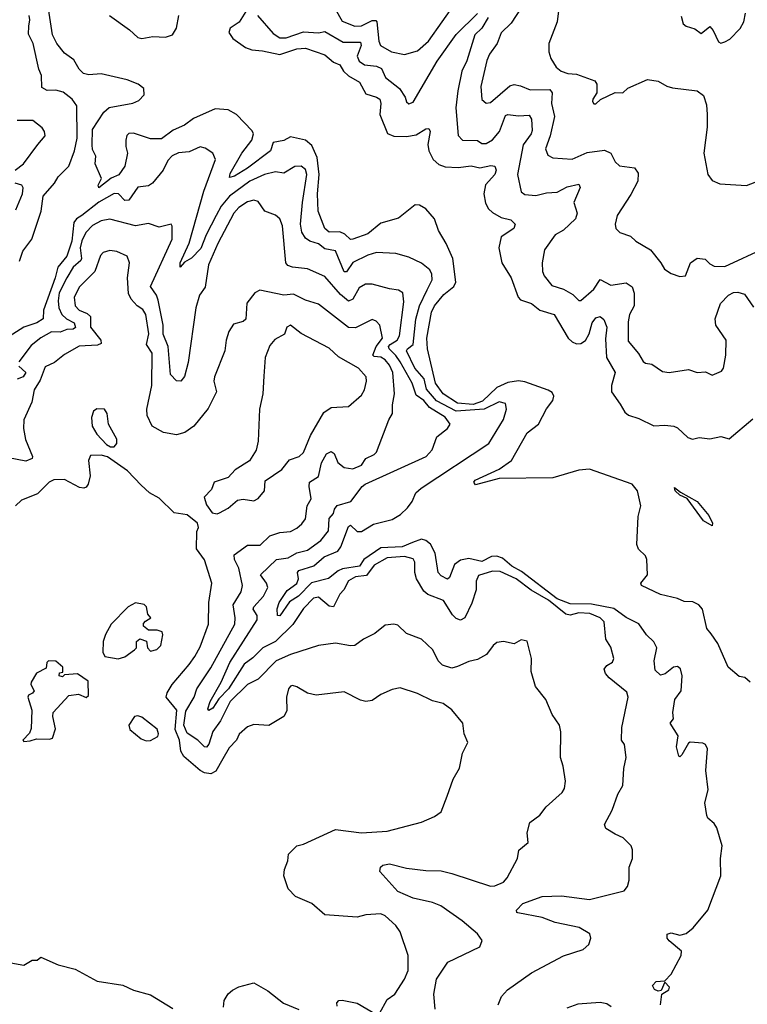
# Model space of a CAD drawing. Extents: x 1268547 to 1425625, y 515768 to 616754.
# Tile 456 of 507: x 1390797 to 1394179, y 575568 to 580145. Entities that reach past the tile are written whole.
import ezdxf

# ---------------------------------------------------------------- set-up
doc = ezdxf.new("R2010")
doc.units = 0

msp = doc.modelspace()

# ---------------------------------------------------------------- linework, layer by layer
at = {"layer": '0CON10XD'}
for points in [[(1392262.5, 580195), (1392295, 580138.9), (1392355, 580115.2), (1392385, 580117), (1392435, 580140.6), (1392451.4, 580141.4), (1392456.7, 580135), (1392465.3, 580045), (1392473.6, 580025), (1392525, 579995.7), (1392585, 579983.1), (1392645, 580000.4), (1392696.1, 580045), (1392824.5, 580225.5)], [(1392914.1, 578004.1), (1393025.6, 578055), (1393082, 578095), (1393155.4, 578225), (1393207.7, 578265), (1393245, 578335.6), (1393275.5, 578375), (1393279.6, 578395), (1393271.3, 578411.3), (1393253.3, 578423.3), (1393145, 578462), (1393115, 578466.2), (1393065, 578458.2), (1393015, 578435.1), (1392948.1, 578371.9), (1392905, 578356.2), (1392831.7, 578361.7), (1392765, 578405.7), (1392729.5, 578455), (1392692.2, 578615), (1392689.3, 578665), (1392710.3, 578785), (1392725.2, 578815), (1392767.5, 578867.5), (1392814.1, 578905), (1392823.3, 578925), (1392809.3, 579035), (1392778.4, 579105), (1392742.7, 579165), (1392725, 579219.1), (1392685, 579266.4), (1392655, 579283.3), (1392635, 579283.6), (1392557.4, 579222.6), (1392475, 579199.8), (1392415, 579149.5), (1392344.4, 579124.4), (1392335, 579122.5), (1392307.9, 579147.9), (1392285, 579158.6), (1392235, 579157.8), (1392215.2, 579175), (1392184.3, 579255), (1392181.3, 579335), (1392189, 579425), (1392179.2, 579505), (1392155, 579559.4), (1392125, 579585.7), (1392055, 579601.1), (1392025, 579583.1), (1391975.3, 579574.8), (1391963.1, 579535), (1391855.3, 579455), (1391795, 579416.9), (1391771.5, 579411.5), (1391775, 579429.2), (1391829.5, 579525), (1391875.8, 579585), (1391883.4, 579615), (1391877.8, 579627.8), (1391804.4, 579705), (1391765, 579725.4), (1391705, 579731.3), (1391604.5, 579685), (1391562.1, 579655), (1391509.3, 579630.7), (1391455, 579591.4), (1391405, 579590.6), (1391325, 579617.9), (1391304, 579616), (1391295, 579606), (1391290.5, 579585), (1391289.5, 579555), (1391297.4, 579525), (1391285, 579463.9), (1391256.7, 579423.3), (1391221.7, 579408.3), (1391163.8, 579363.8), (1391161.1, 579375), (1391176.4, 579406.4), (1391147.5, 579475), (1391149.8, 579509.8), (1391135, 579542), (1391133.2, 579563.2), (1391135.3, 579635), (1391188, 579715), (1391213.1, 579736.9), (1391322.6, 579757.4), (1391350.2, 579769.8), (1391374.6, 579795), (1391373.1, 579825), (1391347.8, 579845), (1391296, 579866), (1391175, 579892.7), (1391118.3, 579888.3), (1391092.5, 579895), (1391073.1, 579915), (1391047.9, 579957.9), (1391005, 579990), (1390969.5, 580035), (1390949.6, 580075), (1390930.2, 580195)], [(1391855.1, 580194.9), (1391816, 580134), (1391774.4, 580105.6), (1391768.2, 580085), (1391788, 580058), (1391846.3, 580016.3), (1391875, 580004.7), (1391925, 580000.5), (1392005, 579982.5), (1392085, 580009), (1392125, 580012), (1392215, 579982), (1392255, 579947.6), (1392285, 579935.5), (1392301.9, 579905), (1392325, 579883.8), (1392376.2, 579855), (1392405, 579801.1), (1392455.6, 579785.6), (1392470, 579775), (1392475.3, 579755), (1392470.2, 579705), (1392506.1, 579616.1), (1392535, 579603.8), (1392595, 579602.2), (1392639.5, 579610.5), (1392685, 579637.5), (1392698.5, 579638.5), (1392704.5, 579625), (1392693.7, 579565), (1392698, 579535), (1392718, 579495), (1392745, 579471.2), (1392775, 579460.4), (1392835, 579457.3), (1392895, 579466), (1392935, 579457), (1392986.9, 579466.9), (1393004.5, 579464.5), (1393011.8, 579445), (1393005.4, 579425), (1392962.1, 579377.9), (1392953.3, 579335), (1392962.4, 579292.4), (1392976.3, 579266.3), (1392995, 579248.2), (1393035, 579226), (1393080, 579215), (1393100, 579195), (1393093.3, 579175), (1393035, 579136.2), (1393024.5, 579085), (1393037.5, 579015), (1393081.1, 578945), (1393114.3, 578854.3), (1393125, 578842.8), (1393176, 578826), (1393215, 578794.3), (1393280.4, 578775), (1393345.9, 578665), (1393365, 578647.2), (1393385, 578638.6), (1393405, 578639.7), (1393426.1, 578653.9), (1393443, 578685), (1393457.5, 578735), (1393475, 578758.8), (1393495, 578764.5), (1393511.7, 578751.8), (1393526.1, 578715), (1393519.3, 578660.7), (1393523.8, 578575), (1393564.2, 578505), (1393547.2, 578445), (1393547.6, 578415), (1393587.2, 578357.2), (1393610, 578320), (1393626.4, 578306.4), (1393675, 578290.9), (1393745, 578256.5), (1393795, 578260.5), (1393837.5, 578255), (1393855, 578247.5), (1393902, 578202), (1393924.3, 578194.3), (1393955, 578202.2), (1394005, 578197.1), (1394055, 578207.3), (1394095, 578196.5), (1394205, 578288.8)], [(1393130, 580205), (1393081, 580129), (1393035, 580083.8), (1393015.8, 580034.2), (1392980.6, 579985), (1392968.1, 579955), (1392939.3, 579835), (1392945, 579774), (1392965, 579757.5), (1392985, 579760.6), (1393075, 579836.8), (1393095, 579844.1), (1393125, 579838.2), (1393168.8, 579818.8), (1393260.9, 579820.9), (1393270.9, 579805), (1393268.7, 579755), (1393282.9, 579695), (1393262.5, 579605), (1393240, 579545), (1393250.8, 579515), (1393275, 579503.1), (1393365, 579496), (1393435, 579526.9), (1393515, 579538.8), (1393544, 579525), (1393565, 579483.8), (1393585, 579465.7), (1393655, 579455.7), (1393672, 579432), (1393670, 579395), (1393637.8, 579332.2), (1393574.5, 579235), (1393564.4, 579195), (1393567.5, 579175), (1393585.6, 579155.6), (1393635, 579139.2), (1393660, 579115), (1393728.8, 579075), (1393777.5, 579015), (1393794.4, 578985), (1393825, 578964.5), (1393865, 578950.6), (1393892, 578955), (1393915.3, 579014.7), (1393945, 579035.7), (1393982.1, 579032.1), (1394005, 579009.4), (1394025, 578999.5), (1394075, 578996.9), (1394261.4, 579085)], [(1393302, 580198), (1393295.5, 580135), (1393255.8, 580035), (1393256, 579995), (1393266, 579965), (1393290.8, 579925), (1393314, 579905), (1393345, 579894.5), (1393385, 579891.4), (1393470, 579860), (1393478.6, 579845), (1393480, 579805), (1393461.2, 579775), (1393458.8, 579765), (1393465, 579753.3), (1393475, 579753.8), (1393495.6, 579774.4), (1393565, 579806.2), (1393600, 579805), (1393622.9, 579827.1), (1393715, 579867.5), (1393765, 579858.6), (1393805, 579835.7), (1393831.2, 579828.8), (1393945, 579814.2), (1393975, 579793.3), (1393989.2, 579749.2), (1393992.7, 579705), (1393992.1, 579645), (1393976.7, 579525), (1393996, 579425), (1394015, 579396.7), (1394051.7, 579381.7), (1394175, 579373.8), (1394215, 579390)], [(1390795, 579022.2), (1390811.2, 579068.8), (1390852.9, 579125), (1390895.8, 579254.2), (1390904.9, 579325.1), (1390958.1, 579385), (1390975.5, 579415), (1391025, 579464.4), (1391051.2, 579535), (1391063.2, 579595), (1391061.5, 579745), (1391041.1, 579775), (1390998.8, 579808.8), (1390965, 579816.8), (1390925, 579815.7), (1390899.6, 579829.6), (1390898.2, 579885), (1390886, 579915), (1390858.8, 580035), (1390838, 580078), (1390838.6, 580115), (1390844.1, 580145), (1390840.3, 580165)], [(1391213.8, 580163.8), (1391307.2, 580097.2), (1391345, 580061.5), (1391365, 580058.2), (1391415, 580067.6), (1391475, 580063.6), (1391507.5, 580075), (1391525.3, 580105), (1391536.5, 580165)], [(1391902.3, 580165), (1391975, 580081.1), (1392005, 580061), (1392035, 580060.6), (1392115, 580089), (1392185, 580083.2), (1392215, 580089.5), (1392300, 580040), (1392380, 580040), (1392384.1, 580025), (1392365.2, 579975), (1392375, 579951.5), (1392400, 579935), (1392455, 579928.4), (1392477.8, 579917.8), (1392497, 579877), (1392561.5, 579825), (1392588.1, 579785), (1392595, 579763.3), (1392605, 579753.8), (1392625, 579761.2), (1392737.2, 579952.8), (1392825, 580076.4), (1392925, 580174)], [(1392974, 580155), (1392944, 580105), (1392912.5, 580075), (1392875, 579954.2), (1392852.3, 579905), (1392833.4, 579815), (1392824.4, 579735), (1392835, 579606.7), (1392854.5, 579584.5), (1392925, 579583.8), (1392945, 579570), (1392965, 579569.1), (1392995, 579586.6), (1393026.7, 579625), (1393055, 579699.6), (1393065, 579704.6), (1393115, 579697.7), (1393165, 579701.1), (1393175, 579683.3), (1393179.4, 579630.6), (1393174.7, 579615), (1393136.7, 579563.3), (1393110.7, 579425), (1393127.8, 579345), (1393145, 579332.7), (1393195, 579327.6), (1393245, 579339.7), (1393295, 579342.9), (1393341.9, 579368.1), (1393395, 579380), (1393401.9, 579365), (1393371.8, 579295), (1393387.8, 579245), (1393380.6, 579219.4), (1393325, 579167.1), (1393285.4, 579144.6), (1393235.6, 579074.4), (1393225.6, 579015), (1393227.1, 578975), (1393234, 578955), (1393269.7, 578909.7), (1393325, 578891.9), (1393367.2, 578867.2), (1393395, 578840), (1393405, 578840), (1393465, 578892.5), (1393495, 578936.9), (1393545, 578911.3), (1393615, 578921.6), (1393643.6, 578903.6), (1393653, 578873), (1393652.9, 578815), (1393631.4, 578775), (1393625, 578740), (1393625, 578651.2), (1393673.3, 578593.3), (1393695, 578556), (1393705, 578548), (1393735, 578544.2), (1393785, 578508.8), (1393815, 578504.4), (1393905, 578518.2), (1393945, 578504.2), (1393985, 578507.8), (1394015, 578491.9), (1394059.5, 578510.5), (1394067.5, 578525), (1394078.2, 578585), (1394079.7, 578655), (1394032.9, 578725), (1394030, 578755), (1394054.3, 578825), (1394092, 578865), (1394115, 578877.3), (1394135, 578878.5), (1394165, 578869.5), (1394208.2, 578808.2)], [(1393871.7, 580161.7), (1393881.2, 580125), (1393893.8, 580115), (1393935, 580102), (1393965, 580081.2), (1394005, 580113.3), (1394020.8, 580095), (1394045, 580041.8), (1394055, 580035.5)], [(1394055, 580035.5), (1394075, 580042.5), (1394096.9, 580055), (1394145, 580103.3), (1394162.9, 580135), (1394170.8, 580175)], [(1390775, 579446.2), (1390813.5, 579475), (1390881.5, 579565), (1390914.2, 579605), (1390912, 579625), (1390901.7, 579641.7), (1390857, 579677), (1390785, 579677.1)], [(1392691.3, 578888.7), (1392714.1, 578935), (1392711.8, 578961.8), (1392702.5, 578982.5), (1392665, 579012.5), (1392605, 579040.4), (1392545, 579057.7), (1392455, 579062.5), (1392415, 579050.3), (1392345, 579015.8), (1392315, 578973.2), (1392305, 578973.2), (1392265, 579071.1), (1392215, 579079.3), (1392185, 579102.5), (1392145, 579115.3), (1392125, 579130), (1392107.5, 579157.5), (1392101.9, 579195), (1392110.4, 579295), (1392131.6, 579425), (1392125, 579449.1), (1392105, 579464.1), (1392075, 579461.9), (1392025, 579432), (1391985, 579437.3), (1391935, 579424.8), (1391865.9, 579394.1), (1391772.5, 579325), (1391732.5, 579277.5), (1391709.2, 579235), (1391662.8, 579145), (1391638, 579082), (1391595, 579036.9), (1391562.1, 579017.9), (1391542.5, 578995), (1391542.8, 579015), (1391584.2, 579105.8), (1391652.3, 579347.7), (1391706.2, 579495), (1391694.5, 579524.5), (1391658, 579548), (1391635, 579553.3), (1391585, 579530), (1391535, 579525.3), (1391505, 579511.8), (1391485, 579490.9), (1391464, 579446), (1391414.3, 579385), (1391395, 579372.5), (1391345, 579366.5), (1391304.3, 579305.7), (1391285, 579304), (1391255.5, 579335.5), (1391235, 579336.8), (1391165, 579296.7), (1391085, 579234.5), (1391061, 579219), (1391048.2, 579201.8), (1391039.4, 579115), (1391014.9, 579045.1), (1390973.8, 578995), (1390962, 578945), (1390906.9, 578795), (1390905, 578754.6), (1390875.6, 578735), (1390815, 578715.3), (1390748.3, 578671.7)], [(1390779.2, 579260.8), (1390809.6, 579335), (1390812.8, 579362.8), (1390805.8, 579375.8), (1390775, 579384.3)], [(1393020, 575565), (1393036.4, 575603.6), (1393064.4, 575635), (1393175, 575714.4), (1393325, 575792.5), (1393415, 575822.5), (1393442, 575845), (1393451.2, 575875), (1393446.2, 575895), (1393397.5, 575925), (1393285, 575947.8), (1393225, 575971.4), (1393112.5, 575992.5), (1393106.7, 575995), (1393106, 576005), (1393135, 576036.7), (1393225, 576068.8), (1393315, 576071.6), (1393444.7, 576054.7), (1393606.2, 576095), (1393621.2, 576115), (1393628.8, 576145), (1393630, 576205), (1393645.6, 576245), (1393645.8, 576285.8), (1393638.8, 576305), (1393602, 576342), (1393565, 576358.6), (1393521.2, 576385), (1393514.2, 576404.2), (1393550, 576470), (1393576.4, 576545), (1393600.5, 576585), (1393605.5, 576664.5), (1393615.4, 576715), (1393608.1, 576775), (1393594.4, 576795), (1393595.8, 576855), (1393625.4, 576995.4), (1393618.2, 577018.2), (1393536.2, 577085), (1393520, 577105), (1393513.3, 577125), (1393525, 577142.5), (1393551.7, 577158.3), (1393558.8, 577175), (1393545, 577227.5), (1393521.2, 577265), (1393513.8, 577345), (1393494, 577365), (1393446, 577385), (1393395, 577387.2), (1393355, 577376.3), (1393335, 577381.2), (1393255, 577446.7), (1393173.7, 577493.7), (1393105, 577546.2), (1393029.8, 577580.2), (1392995, 577581.8), (1392929.1, 577560.9), (1392918.9, 577535), (1392918.2, 577495), (1392897.6, 577432.4), (1392866.2, 577363.8), (1392845, 577353.1), (1392825, 577360.5), (1392807.9, 577377.9), (1392767.3, 577445), (1392693.2, 577473.2), (1392675, 577487.9), (1392640.3, 577545), (1392633.1, 577575), (1392633.4, 577623.4), (1392625, 577639.2), (1392585, 577649.8), (1392505, 577643), (1392445, 577608.6), (1392408.8, 577561.2), (1392357.5, 577555), (1392325, 577536.9), (1392302.5, 577495), (1392284.2, 577475), (1392255, 577415.6), (1392235, 577417.9), (1392185, 577460), (1392161.5, 577455), (1392115, 577407.5), (1392065.9, 577334.1), (1391985.4, 577254.6), (1391926.2, 577225), (1391880.9, 577179.1), (1391840.7, 577149.3), (1391766.9, 577035), (1391722.4, 576987.6), (1391695, 576944), (1391675, 576932.9), (1391670.8, 576940.8), (1391681.6, 576975), (1391732.4, 577065), (1391773.6, 577156.4), (1391900, 577355), (1391900, 577375), (1391881.8, 577405), (1391884.7, 577415), (1391929.7, 577465), (1391950.3, 577505), (1391944.2, 577525), (1391915.5, 577565), (1391990, 577635), (1392045, 577643.2), (1392085, 577666.5), (1392135, 577679.3), (1392196.7, 577723.3), (1392231.9, 577768.1), (1392234.4, 577825.6), (1392255, 577850), (1392260.3, 577869.7), (1392273, 577887), (1392336, 577905), (1392388.6, 577975), (1392402.9, 577985), (1392686.1, 578115), (1392713.6, 578145), (1392735, 578206), (1392785.5, 578244.5), (1392798, 578265), (1392775, 578296.7), (1392701.5, 578341.5), (1392675.7, 578375), (1392639.8, 578399.8), (1392620.4, 578455), (1392565, 578554.1), (1392545, 578584.5), (1392513.9, 578615), (1392511.5, 578625), (1392518.7, 578635), (1392551.6, 578655), (1392562, 578675), (1392582.8, 578832.8), (1392578.1, 578875), (1392557.9, 578887.9), (1392515, 578893.1), (1392435, 578915.4), (1392404.7, 578915.3), (1392375, 578898.5), (1392345, 578846.2), (1392325, 578836.8), (1392287.7, 578867.7), (1392215, 578950.8), (1392135, 578987.5), (1392065, 578994), (1392042.8, 579002.8), (1392034.4, 579015), (1392017.4, 579187.4), (1392005, 579218.6), (1391986.1, 579236.1), (1391935.3, 579255.3), (1391905, 579299.8), (1391885, 579306.1), (1391855, 579298.6), (1391815, 579271.2), (1391791.4, 579245), (1391717.1, 579105), (1391674.7, 579005), (1391658, 578902), (1391632.2, 578865), (1391614.6, 578805), (1391579.1, 578550.9), (1391563, 578487), (1391545.8, 578464.2), (1391525, 578466.7), (1391497.1, 578495), (1391486.8, 578625), (1391463.1, 578683.1), (1391463.8, 578725), (1391440.9, 578840.9), (1391432.2, 578865), (1391405.3, 578905), (1391505.8, 579125), (1391505.5, 579185.5), (1391500, 579195), (1391445, 579180), (1391395, 579197.7), (1391335, 579186.8), (1391215, 579218.4), (1391175, 579210.3), (1391135, 579188.7), (1391104.2, 579155.8), (1391085, 579116.5), (1391077, 579085), (1391084.3, 579035), (1391081, 579025), (1391045.2, 578995), (1391014.9, 578945.1), (1390979.9, 578875), (1390975, 578837.5), (1390979.2, 578805), (1390992.9, 578775), (1391013.7, 578753.7), (1391049.7, 578735), (1391055.8, 578714.2), (1391045, 578706.7), (1391015, 578704.5), (1390985, 578692.8), (1390945, 578694.4), (1390894.6, 578665.4), (1390849.9, 578630.1), (1390792.8, 578555)], [(1392727.5, 575545), (1392721.1, 575615), (1392734.5, 575685), (1392786.6, 575763.4), (1392935, 575834.2), (1392945.8, 575865), (1392924, 575895), (1392853.1, 575955), (1392754.5, 576025), (1392715, 576040.4), (1392625, 576061.7), (1392555, 576091.6), (1392470.6, 576185), (1392474.3, 576205), (1392484, 576215), (1392515, 576220.4), (1392595, 576200.9), (1392685, 576189.6), (1392755, 576188.6), (1392805, 576175.8), (1392985, 576117.5), (1393005, 576118.1), (1393045, 576135.8), (1393062.5, 576155), (1393110, 576245), (1393116.7, 576285), (1393159.5, 576320.5), (1393156.2, 576365), (1393167.7, 576412.3), (1393215, 576446.2), (1393243.8, 576485), (1393317.9, 576552.1), (1393328.8, 576571.2), (1393334, 576605), (1393323.3, 576675), (1393310, 576715), (1393311.2, 576835), (1393306.2, 576865), (1393272, 576915), (1393242, 576985), (1393194.3, 577045), (1393173.8, 577115), (1393175.7, 577175), (1393155.9, 577255.9), (1393128.3, 577261.7), (1393095, 577243.8), (1393045, 577254), (1393015, 577249.2), (1392997.5, 577235), (1392966.8, 577193.2), (1392925, 577170.9), (1392885, 577161.8), (1392832, 577138), (1392805, 577130.9), (1392761.4, 577145), (1392741.5, 577165), (1392716.9, 577215), (1392665, 577265.7), (1392595, 577291.1), (1392555, 577330.6), (1392535, 577335.6), (1392495, 577330), (1392448, 577292), (1392394.5, 577265.5), (1392354.5, 577235.5), (1392335, 577233.5), (1392265, 577246.4), (1392185, 577235.6), (1392054.6, 577194.6), (1391988.9, 577165), (1391905, 577078.9), (1391855, 577054), (1391775, 576974.7), (1391729.8, 576885), (1391695, 576835.4), (1391675, 576776.9), (1391665, 576763.6), (1391655, 576764.6), (1391625, 576795.6), (1391575, 576828.3), (1391559.9, 576865), (1391569.2, 576930.7), (1391606.9, 576995), (1391620, 577035), (1391685, 577132.1), (1391796.4, 577335), (1391798.6, 577365), (1391789.4, 577425), (1391826, 577485), (1391831.8, 577515), (1391815.2, 577595), (1391794.8, 577635), (1391793, 577657), (1391855, 577701.5), (1391915, 577702.7), (1391960, 577745), (1392005, 577760.6), (1392055, 577766.2), (1392085, 577780.9), (1392108.7, 577801.3), (1392125.5, 577825), (1392132.1, 577885), (1392151.9, 577918.1), (1392141.5, 577975), (1392143.6, 577995), (1392185, 578021.8), (1392199.6, 578085), (1392223.1, 578126.9), (1392245, 578136.9), (1392257.6, 578127.6), (1392275.7, 578085.7), (1392305, 578063.6), (1392345, 578056.4), (1392385, 578073.3), (1392405, 578105.6), (1392445, 578123.1), (1392454.4, 578135), (1392512.5, 578285), (1392530, 578315), (1392529.2, 578355), (1392538.8, 578405), (1392531, 578505), (1392515, 578538.9), (1392495, 578563.8), (1392475, 578576), (1392445, 578578.9), (1392437.3, 578585), (1392454.1, 578625.9), (1392483.1, 578665), (1392470, 578725), (1392454, 578744), (1392435, 578750.8), (1392357.6, 578712.4), (1392325, 578714), (1392185, 578822.7), (1392125, 578841.1), (1392068.6, 578868.6), (1392024.7, 578864.7), (1391913.1, 578886.9), (1391890, 578875), (1391852.8, 578827.2), (1391847.6, 578752.4), (1391835, 578741.9), (1391790.4, 578729.6), (1391768.9, 578695), (1391756, 578655), (1391750.4, 578605), (1391701.3, 578485), (1391699.6, 578465), (1391711.9, 578415), (1391672.2, 578337.8), (1391605.5, 578255), (1391564.8, 578225.2), (1391525, 578215.7), (1391465.3, 578225.3), (1391412.7, 578255), (1391389.1, 578305), (1391387.1, 578335), (1391411.3, 578445), (1391411.6, 578595), (1391386.1, 578635), (1391396.4, 578685), (1391382.2, 578775), (1391368.3, 578798.3), (1391342.5, 578815), (1391315.2, 578845.2), (1391302.2, 578872.2), (1391297.8, 578945), (1391306.7, 579015), (1391295.8, 579045), (1391247.7, 579067.7), (1391215, 579071.8), (1391185, 579063.3), (1391172, 579048), (1391145.3, 578975), (1391075, 578902.5), (1391050.5, 578855), (1391054.7, 578815), (1391073.6, 578795), (1391109.9, 578779.9), (1391125.5, 578765.5), (1391126.3, 578715), (1391173.4, 578655), (1391175, 578640), (1391158.6, 578631.4), (1391073.2, 578626.8), (1391005, 578588.2), (1390958.1, 578551.9), (1390915, 578531.5), (1390891.2, 578468.8), (1390864.4, 578424.4), (1390853.2, 578366.8), (1390815.6, 578285), (1390814.6, 578245), (1390823.4, 578193.4), (1390855.8, 578115), (1390854.2, 578105), (1390825, 578092.5), (1390745, 578108.5)], [(1393775.5, 575565.5), (1393781.2, 575615), (1393813.3, 575635), (1393817.7, 575647.7), (1393795, 575670), (1393778.3, 575631.7), (1393765, 575629.2), (1393747.1, 575637.1), (1393738.8, 575655), (1393755.6, 575674.4), (1393795, 575677.5), (1393825, 575707.1), (1393871.1, 575795), (1393872.5, 575815), (1393815, 575862.5), (1393806.7, 575875), (1393806.7, 575893.3), (1393825, 575900.4), (1393865, 575888.8), (1393895, 575897.5), (1393927.5, 575922.5), (1393995.8, 576005), (1394055.6, 576164.4), (1394054.2, 576245), (1394062, 576305), (1394037.7, 576387.7), (1394025, 576407.5), (1393995, 576433.3), (1393990.8, 576445), (1393982, 576505), (1393997.5, 576565), (1393985.8, 576655), (1393994.2, 576755), (1393984.2, 576775), (1393972.3, 576782.3), (1393913.6, 576786.4), (1393905, 576781.5), (1393875, 576727.1), (1393865, 576717.5), (1393860.9, 576720.9), (1393849.7, 576765), (1393857.3, 576815), (1393820.6, 576875), (1393835.7, 576895), (1393833.1, 576925), (1393841.4, 576985), (1393870.6, 577025), (1393875.4, 577095.4), (1393867.7, 577127.7), (1393855, 577138.1), (1393835, 577135.5), (1393796.7, 577103.3), (1393775, 577098.4), (1393750.5, 577120.5), (1393745.8, 577164.2), (1393757.8, 577225), (1393745, 577252.5), (1393710.6, 577285), (1393675, 577336.2), (1393615, 577366.2), (1393558.3, 577408.3), (1393455, 577427.7), (1393355, 577429.2), (1393295, 577452.9), (1393129.6, 577579.6), (1393083.5, 577605), (1393041.2, 577641.2), (1393015, 577651.6), (1392990.4, 577649.6), (1392945, 577626.1), (1392885, 577639.4), (1392845, 577632.8), (1392818.3, 577611.7), (1392795, 577552), (1392785, 577544.5), (1392755, 577559.1), (1392741.8, 577575), (1392728.4, 577665), (1392706.1, 577706.1), (1392685, 577723.5), (1392665, 577729.5), (1392622.8, 577715), (1392575, 577695.1), (1392475, 577689.5), (1392396.4, 577635), (1392375.7, 577604.3), (1392297.5, 577592.5), (1392276.7, 577583.3), (1392232.1, 577547.9), (1392152.3, 577527.7), (1392093.2, 577465), (1392050.6, 577439.4), (1392005, 577373.5), (1391994.8, 577374.8), (1391994, 577406), (1392002.9, 577435), (1392039.3, 577490.7), (1392085, 577523.3), (1392093, 577545), (1392088, 577575), (1392094.7, 577585), (1392164.3, 577605.7), (1392212.4, 577647.6), (1392274.7, 577675), (1392289.1, 577695), (1392325, 577789.4), (1392335, 577795.4), (1392365, 577766.2), (1392385, 577766), (1392440.5, 577799.5), (1392527.9, 577822.1), (1392566.5, 577845), (1392599.2, 577875), (1392620.5, 577905), (1392638.1, 577945), (1392662.9, 577967.1), (1392976.7, 578175), (1393045, 578285.8), (1393060, 578335), (1393055, 578360), (1393025, 578369.1), (1392955, 578334.4), (1392825, 578325.6), (1392733.5, 578373.5), (1392687.9, 578427.9), (1392676, 578476), (1392633.2, 578525), (1392594.7, 578605), (1392599.1, 578615), (1392626, 578635), (1392637.3, 578752.7), (1392655.2, 578815), (1392691.3, 578888.7)], [(1391715, 577847.5), (1391725, 577852.5), (1391765, 577873.8), (1391808.3, 577911.7), (1391835, 577916.2), (1391885, 577908.8), (1391905, 577918.8), (1391933.8, 577955), (1391938, 578002), (1392015, 578053.8), (1392050.5, 578099.5), (1392095, 578114.4), (1392115, 578132.5), (1392148.4, 578211.6), (1392210.8, 578319.2), (1392245, 578341.8), (1392325, 578346.9), (1392385, 578399.2), (1392398.9, 578425), (1392408.9, 578465), (1392406.5, 578485), (1392371.1, 578525), (1392278.1, 578578.1), (1392235, 578617.5), (1392105, 578685.5), (1392055, 578724.4), (1392038.1, 578715), (1392027.6, 578682.4), (1391981.9, 578658.1), (1391959.4, 578630.6), (1391936.9, 578575), (1391932.1, 578487.9), (1391926.9, 578405), (1391910.6, 578335), (1391905.6, 578185), (1391895, 578143.3), (1391865, 578093.8), (1391798.3, 578051.7), (1391765, 578016.7), (1391700, 577995), (1391688.3, 577961.7), (1391653.8, 577925), (1391665, 577890), (1391691.7, 577851.7), (1391715, 577847.5)], [(1390792.9, 578535), (1390824.7, 578505), (1390813.3, 578485), (1390785, 578474.6)], [(1391218.8, 578158.8), (1391235, 578160), (1391247.5, 578175), (1391247.8, 578195), (1391210, 578265), (1391203.3, 578315), (1391190, 578335), (1391155, 578336.7), (1391140, 578325), (1391130, 578295), (1391134, 578255), (1391155, 578218.8), (1391200.3, 578170.3), (1391218.8, 578158.8)], [(1391360.7, 577980.7), (1391297.8, 578047.8), (1391205, 578112.5), (1391175, 578120.8), (1391125, 578118.8), (1391115.8, 578095), (1391124.2, 578025), (1391114.4, 577985.6), (1391105, 577972), (1391095, 577967.1), (1391075, 577970.9), (1391005, 578007.7), (1390955, 578006.2), (1390934.3, 577995), (1390878.8, 577941.2), (1390805, 577911.2), (1390776.4, 577885)], [(1394191.4, 577065), (1394167, 577087), (1394141.4, 577091.4), (1394090, 577135), (1394042, 577245), (1394010.5, 577290.5), (1393990.6, 577315), (1393971.2, 577405), (1393953.3, 577425), (1393925, 577438.6), (1393885, 577440), (1393853.9, 577453.9), (1393775, 577472.5), (1393686.2, 577515), (1393684.3, 577525.7), (1393715.5, 577564.5), (1393712.1, 577635), (1393705, 577652.9), (1393672.9, 577682.9), (1393664.6, 577705), (1393671.1, 577835), (1393683.1, 577885), (1393668.3, 577955), (1393644.2, 577985), (1393444.8, 578055.2), (1393395, 578050.6), (1393275, 578014.4), (1393025, 578012.1), (1392915, 577982.1), (1392907.5, 577995), (1392914.1, 578004.1)], [(1392468.8, 575525), (1392505, 575590), (1392540, 575615), (1392585.7, 575684.3), (1392602.9, 575725), (1392602.9, 575795), (1392565.6, 575905), (1392545, 575934.3), (1392495, 575979.2), (1392475, 575988), (1392405, 575983.8), (1392365, 575972.5), (1392215, 575983.1), (1392155, 576035.6), (1392078.3, 576068.3), (1392044, 576105), (1392024.4, 576165), (1392026.9, 576195), (1392043.3, 576235), (1392046.2, 576265), (1392085, 576304), (1392115, 576312), (1392265, 576380), (1392385, 576364.4), (1392505, 576373.3), (1392665, 576413.8), (1392725, 576440), (1392755, 576462.5), (1392784, 576535), (1392811.5, 576615), (1392841.4, 576665), (1392854.3, 576735), (1392880, 576785), (1392863.1, 576825), (1392856.7, 576875), (1392805.9, 576935.9), (1392765.5, 576965.5), (1392715, 576978.6), (1392645, 577012.5), (1392565, 577038.8), (1392528.3, 577031.7), (1392475, 577007.5), (1392435, 576980.8), (1392405, 576975.8), (1392381.3, 576981.3), (1392305, 577020), (1392174.3, 577004.3), (1392135, 577014), (1392085, 577043.8), (1392065, 577050), (1392055, 577046.7), (1392046.7, 577035), (1392037.5, 576995), (1392037.9, 576932.1), (1392024, 576905), (1391955, 576864.3), (1391885, 576869.2), (1391855, 576857.1), (1391816, 576824), (1391803.6, 576795), (1391769.9, 576760.1), (1391741.2, 576708.8), (1391708.9, 576651.1), (1391685, 576639.4), (1391655, 576643.5), (1391635, 576654.1), (1391559, 576719), (1391546.2, 576745), (1391539.9, 576795), (1391519.1, 576845), (1391527.7, 576935), (1391477.2, 576995), (1391481.6, 577015), (1391506, 577055), (1391585, 577146.9), (1391610.3, 577185), (1391635, 577229.4), (1391674.7, 577335.3), (1391675.3, 577435), (1391690, 577525), (1391655, 577634), (1391618.6, 577685), (1391620, 577765), (1391627.5, 577785), (1391622.5, 577805), (1391575, 577843.3), (1391515, 577852), (1391445, 577920), (1391400, 577945), (1391360.7, 577980.7)], [(1394015, 577792.2), (1393975.4, 577815), (1393898.9, 577918.9), (1393864.5, 577935), (1393843.8, 577955), (1393840.3, 577969.7), (1393867.9, 577947.9), (1393945.3, 577905.3), (1393999.6, 577839.6), (1394017.1, 577805), (1394015, 577792.2)], [(1391255, 577173.8), (1391285, 577183.3), (1391330, 577215), (1391340, 577225), (1391340, 577255), (1391355, 577266.7), (1391386.4, 577256.4), (1391390, 577225), (1391405, 577210), (1391433.6, 577216.4), (1391453.3, 577235), (1391462.5, 577285), (1391459.3, 577299.3), (1391435, 577307.5), (1391395, 577307.5), (1391372.5, 577325), (1391372.5, 577337.5), (1391381.7, 577348.3), (1391406.7, 577365), (1391391.7, 577381.7), (1391386.2, 577415), (1391375, 577426.7), (1391335, 577433.8), (1391301.2, 577415), (1391221.2, 577335), (1391195, 577287.5), (1391183.9, 577253.9), (1391183.3, 577205), (1391192.5, 577185), (1391255, 577173.8)], [(1390815, 576790), (1390845, 576793.2), (1390875, 576802.1), (1390935, 576800), (1390948.6, 576805), (1390962.4, 576847.6), (1390950, 576905), (1390952, 576925), (1391025, 577004), (1391069.5, 577009.5), (1391105, 576993.8), (1391116.4, 577003.6), (1391115, 577070), (1391065, 577103.8), (1391005, 577100), (1390995, 577090), (1390980, 577095), (1390981.7, 577108.3), (1390997.5, 577112.5), (1390996.7, 577135), (1390965, 577162.5), (1390930, 577165), (1390923, 577157), (1390919.3, 577130.7), (1390875, 577106.7), (1390850, 577065), (1390848.8, 577055), (1390863.8, 577025), (1390856.1, 577013.9), (1390837.5, 577005), (1390833.8, 576995), (1390852.5, 576935), (1390849.5, 576850.5), (1390841.5, 576828.5), (1390811.2, 576795), (1390815, 576790)], [(1391385, 576792.8), (1391405, 576794.6), (1391438, 576812), (1391442.2, 576825), (1391436, 576846), (1391365, 576901.8), (1391345, 576908.8), (1391330, 576905), (1391303.3, 576865), (1391308.5, 576845), (1391361.4, 576801.4), (1391385, 576792.8)], [(1390755, 575760), (1390815, 575749.2), (1390855, 575772.5), (1390877, 575773), (1390895, 575786.7), (1390975, 575751.5), (1391055, 575730.6), (1391155.9, 575675.9), (1391276, 575656), (1391325, 575633.9), (1391405, 575611.5), (1391508.8, 575548.8)], [(1391743.3, 575555), (1391746.7, 575585), (1391765, 575616.7), (1391785, 575633.8), (1391815, 575648.8), (1391885, 575667.5), (1391950.7, 575630.7), (1392023, 575573), (1392094.3, 575544.3)], [(1392271.7, 575558.3), (1392270, 575575), (1392280, 575585), (1392295, 575586.7), (1392365, 575572.5), (1392455, 575520)], [(1393546.3, 575556.3), (1393525, 575569.2), (1393495, 575575.9), (1393391.2, 575568.8), (1393340.1, 575549.9)]]:
    msp.add_lwpolyline(points, dxfattribs=at)

doc.saveas('drawing.dxf')
